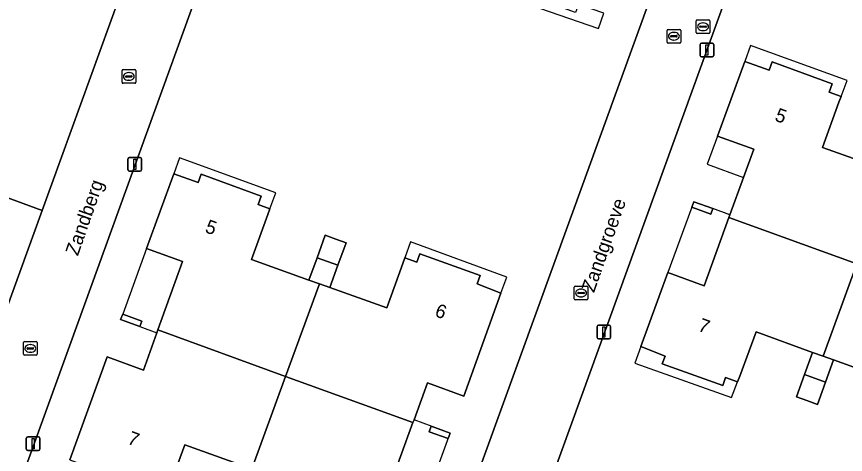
# Model space of a CAD drawing. Extents: x 155887 to 156869, y 383880 to 384678.
# Drawn here: x 156690.1 to 156750.8, y 384155.6 to 384187.6 of the extents above; entities that cross this region are included whole.
import ezdxf

# ---------------------------------------------------------------- set-up
doc = ezdxf.new("R2010")
doc.units = 0
for name, color, linetype in [('IMGEO_Brandkraan', 7, 'Continuous'), ('IMGEO_Erf', 7, 'Continuous'), ('IMGEO_Groenvoorziening', 7, 'Continuous'), ('IMGEO_Hek', 7, 'Continuous'), ('IMGEO_Kolk', 7, 'Continuous'), ('IMGEO_Lichtmast', 7, 'Continuous'), ('IMGEO_Openbare_ruimte_label', 7, 'Continuous'), ('IMGEO_Pand', 7, 'Continuous'), ('IMGEO_Pand_nummerreeks', 7, 'Continuous'), ('IMGEO_Pand_overbouw', 7, 'Continuous'), ('IMGEO_Rijbaan_lokaal_open', 7, 'Continuous')]:
    doc.layers.add(name, color=color, linetype=linetype)

msp = doc.modelspace()

# ---------------------------------------------------------------- linework, layer by layer
at = {"layer": 'IMGEO_Brandkraan'}
for p, q in [((156739.933, 384187.363), (156740.785, 384187.363)), ((156739.858, 384186.437), (156739.858, 384187.289)), ((156740.117, 384186.857), (156740.117, 384186.869)), ((156740.555, 384186.82), (156740.157, 384186.82)), ((156740.16, 384186.906), (156740.558, 384186.906)), ((156740.346, 384187.143), (156740.371, 384187.143)), ((156740.601, 384186.869), (156740.601, 384186.857)), ((156740.859, 384187.289), (156740.859, 384186.437)), ((156740.785, 384186.363), (156739.933, 384186.363)), ((156740.369, 384186.583), (156740.344, 384186.583))]:
    msp.add_line(p, q, dxfattribs=at)
for points in [[(156739.933, 384187.363), (156740.785, 384187.363)], [(156739.858, 384186.437), (156739.858, 384187.289)], [(156740.859, 384187.289), (156740.859, 384186.437)], [(156740.785, 384186.363), (156739.933, 384186.363)]]:
    msp.add_lwpolyline(points, dxfattribs=at)
for centre, radius, start, end in [((156739.935, 384187.287), 0.0765, 91.55205, 178.44795), ((156739.935, 384187.287), 0.0765, 91.55205, 178.44795), ((156740.783, 384187.287), 0.0765, 1.55205, 88.44795), ((156740.783, 384187.287), 0.0765, 1.55205, 88.44795), ((156740.157, 384186.866), 0.0403, 85.87752, 175.75265), ((156740.154, 384186.856), 0.0366, 178.93798, 274.71019), ((156740.558, 384186.863), 0.043, 264.86636, 352.45326), ((156740.562, 384186.868), 0.0386, 1.73085, 96.63898), ((156739.935, 384186.439), 0.0765, 181.55205, 268.44795), ((156739.935, 384186.439), 0.0765, 181.55205, 268.44795), ((156740.783, 384186.439), 0.0765, 271.55205, 358.44795), ((156740.783, 384186.439), 0.0765, 271.55205, 358.44795)]:
    msp.add_arc(centre, radius, start, end, dxfattribs=at)
for centre, major_axis, ratio, start_param, end_param in [((156740.345, 384186.863), (-0.387, 0.002), 0.722429, 4.712389, 7.853982), ((156740.37, 384186.863), (-0.39, 0.002), 0.717154, 1.570796, 4.712389)]:
    msp.add_ellipse(centre, major_axis=major_axis, ratio=ratio, start_param=start_param, end_param=end_param, dxfattribs=at)
at = {"layer": 'IMGEO_Erf'}
for points in [[(156785.484, 384217.152), (156762.028, 384244.15), (156702.835, 384080.846), (156718.715, 384062.632)], [(156754.084, 384160.978), (156749.909, 384162.488), (156749.321, 384160.861), (156748.732, 384159.234), (156747.959, 384159.514), (156747.2, 384159.789), (156747.788, 384161.415), (156748.376, 384163.042), (156744.234, 384164.54), (156743.039, 384161.293), (156742.887, 384160.88), (156742.008, 384161.209), (156741.796, 384160.62), (156737.379, 384162.205), (156737.582, 384162.772), (156735.812, 384163.467), (156737.784, 384168.878), (156740.444, 384167.911), (156742.251, 384172.904), (156742.324, 384173.107), (156743.309, 384175.829), (156744.077, 384177.894), (156741.426, 384178.856), (156743.407, 384184.31), (156745.195, 384183.687), (156745.406, 384184.291), (156749.813, 384182.677), (156749.59, 384182.074), (156750.45, 384181.764), (156750.299, 384181.351), (156749.094, 384178.037), (156753.294, 384176.537)], [(156694.04, 384155.173), (156696.76, 384162.723), (156699.424, 384161.737), (156700.409, 384164.478), (156700.481, 384164.677), (156702.287, 384169.683), (156699.635, 384170.64), (156701.643, 384176.096), (156703.423, 384175.474), (156703.634, 384176.078), (156708.041, 384174.464), (156707.819, 384173.862), (156708.678, 384173.551), (156708.528, 384173.138), (156707.322, 384169.824), (156711.522, 384168.324), (156712.121, 384169.967), (156712.72, 384171.611), (156713.485, 384171.332), (156714.251, 384171.053), (156713.654, 384169.414), (156713.057, 384167.775), (156717.22, 384166.288), (156718.402, 384169.54), (156718.553, 384169.954), (156719.415, 384169.641), (156719.632, 384170.243), (156724.048, 384168.652), (156723.839, 384168.065), (156725.572, 384167.364), (156722.857, 384159.845), (156720.195, 384160.806), (156719.216, 384158.107), (156719.14, 384157.899), (156717.321, 384152.931)], [(156706.595, 384154.79), (156702.453, 384156.288), (156701.258, 384153.041)]]:
    msp.add_lwpolyline(points, dxfattribs=at)
for points in [[(156748.746, 384222.717), (156729.008, 384230.275), (156713.159, 384216.382), (156675.458, 384112.297), (156698.866, 384085.52), (156698.981, 384085.572)], [(156692.007, 384173.426), (156672.069, 384180.768), (156640.231, 384152.904), (156671.388, 384117.021), (156671.62, 384117.179)], [(156739.534, 384173.659), (156739.681, 384174.063), (156741.082, 384173.556), (156740.935, 384173.152)], [(156699.304, 384165.333), (156699.158, 384164.93), (156697.756, 384165.435), (156697.903, 384165.84)], [(156720.463, 384157.644), (156721.864, 384157.137), (156721.716, 384156.733), (156720.317, 384157.239)]]:
    msp.add_lwpolyline(points, close=True, dxfattribs=at)
at = {"layer": 'IMGEO_Groenvoorziening'}
msp.add_lwpolyline([(156703.377, 384207.942), (156672.069, 384180.768), (156692.007, 384173.426), (156704.035, 384206.61), (156704.056, 384206.716)], dxfattribs=at)
at = {"layer": 'IMGEO_Hek'}
msp.add_lwpolyline([(156672.069, 384180.768), (156692.007, 384173.426)], dxfattribs=at)
at = {"layer": 'IMGEO_Kolk'}
for p, q in [((156737.722, 384185.742), (156737.722, 384186.594)), ((156737.797, 384186.668), (156738.649, 384186.668)), ((156737.981, 384186.162), (156737.981, 384186.174)), ((156738.419, 384186.125), (156738.021, 384186.125)), ((156738.024, 384186.211), (156738.422, 384186.211)), ((156738.21, 384186.448), (156738.235, 384186.448)), ((156738.465, 384186.174), (156738.465, 384186.162)), ((156738.723, 384186.594), (156738.723, 384185.742)), ((156738.649, 384185.668), (156737.797, 384185.668)), ((156738.233, 384185.888), (156738.208, 384185.888)), ((156697.929, 384183.723), (156698.781, 384183.723)), ((156697.854, 384182.797), (156697.854, 384183.649)), ((156698.113, 384183.217), (156698.113, 384183.229)), ((156698.551, 384183.18), (156698.153, 384183.18)), ((156698.156, 384183.266), (156698.554, 384183.266)), ((156698.342, 384183.503), (156698.367, 384183.503)), ((156698.597, 384183.229), (156698.597, 384183.217)), ((156698.855, 384183.649), (156698.855, 384182.797)), ((156698.781, 384182.723), (156697.929, 384182.723)), ((156698.365, 384182.943), (156698.34, 384182.943)), ((156730.934, 384166.958), (156730.934, 384167.81)), ((156731.009, 384167.884), (156731.861, 384167.884)), ((156731.193, 384167.378), (156731.193, 384167.39)), ((156731.631, 384167.341), (156731.233, 384167.341)), ((156731.236, 384167.427), (156731.634, 384167.427)), ((156731.422, 384167.664), (156731.447, 384167.664)), ((156731.677, 384167.39), (156731.677, 384167.378)), ((156731.935, 384167.81), (156731.935, 384166.958)), ((156731.861, 384166.884), (156731.009, 384166.884)), ((156731.445, 384167.104), (156731.42, 384167.104)), ((156690.645, 384162.902), (156690.645, 384163.754)), ((156690.72, 384163.828), (156691.572, 384163.828)), ((156691.646, 384163.754), (156691.646, 384162.902)), ((156690.904, 384163.322), (156690.904, 384163.334)), ((156691.342, 384163.285), (156690.944, 384163.285)), ((156690.947, 384163.371), (156691.345, 384163.371)), ((156691.133, 384163.608), (156691.158, 384163.608)), ((156691.388, 384163.334), (156691.388, 384163.322)), ((156691.572, 384162.828), (156690.72, 384162.828)), ((156691.156, 384163.048), (156691.131, 384163.048))]:
    msp.add_line(p, q, dxfattribs=at)
for points in [[(156737.722, 384185.742), (156737.722, 384186.594)], [(156737.797, 384186.668), (156738.649, 384186.668)], [(156738.723, 384186.594), (156738.723, 384185.742)], [(156738.649, 384185.668), (156737.797, 384185.668)], [(156697.929, 384183.723), (156698.781, 384183.723)], [(156697.854, 384182.797), (156697.854, 384183.649)], [(156698.855, 384183.649), (156698.855, 384182.797)], [(156698.781, 384182.723), (156697.929, 384182.723)], [(156730.934, 384166.958), (156730.934, 384167.81)], [(156731.009, 384167.884), (156731.861, 384167.884)], [(156731.935, 384167.81), (156731.935, 384166.958)], [(156731.861, 384166.884), (156731.009, 384166.884)], [(156690.645, 384162.902), (156690.645, 384163.754)], [(156690.72, 384163.828), (156691.572, 384163.828)], [(156691.646, 384163.754), (156691.646, 384162.902)], [(156691.572, 384162.828), (156690.72, 384162.828)]]:
    msp.add_lwpolyline(points, dxfattribs=at)
for centre, radius, start, end in [((156737.799, 384186.592), 0.0765, 91.55205, 178.44795), ((156737.799, 384186.592), 0.0765, 91.55205, 178.44795), ((156738.021, 384186.171), 0.0403, 85.87752, 175.75265), ((156738.018, 384186.161), 0.0366, 178.93798, 274.71019), ((156738.422, 384186.168), 0.043, 264.86636, 352.45326), ((156738.426, 384186.173), 0.0386, 1.73085, 96.63898), ((156738.647, 384186.592), 0.0765, 1.55205, 88.44795), ((156738.647, 384186.592), 0.0765, 1.55205, 88.44795), ((156737.799, 384185.744), 0.0765, 181.55205, 268.44795), ((156737.799, 384185.744), 0.0765, 181.55205, 268.44795), ((156738.647, 384185.744), 0.0765, 271.55205, 358.44795), ((156738.647, 384185.744), 0.0765, 271.55205, 358.44795), ((156697.931, 384183.647), 0.0765, 91.55205, 178.44795), ((156697.931, 384183.647), 0.0765, 91.55205, 178.44795), ((156698.779, 384183.647), 0.0765, 1.55205, 88.44795), ((156698.779, 384183.647), 0.0765, 1.55205, 88.44795), ((156698.153, 384183.226), 0.0403, 85.87752, 175.75265), ((156698.15, 384183.216), 0.0366, 178.93798, 274.71019), ((156698.554, 384183.223), 0.043, 264.86636, 352.45326), ((156698.558, 384183.228), 0.0386, 1.73085, 96.63898), ((156697.931, 384182.799), 0.0765, 181.55205, 268.44795), ((156697.931, 384182.799), 0.0765, 181.55205, 268.44795), ((156698.779, 384182.799), 0.0765, 271.55205, 358.44795), ((156698.779, 384182.799), 0.0765, 271.55205, 358.44795), ((156731.011, 384167.808), 0.0765, 91.55205, 178.44795), ((156731.011, 384167.808), 0.0765, 91.55205, 178.44795), ((156731.233, 384167.387), 0.0403, 85.87752, 175.75265), ((156731.23, 384167.377), 0.0366, 178.93798, 274.71019), ((156731.634, 384167.384), 0.043, 264.86636, 352.45326), ((156731.638, 384167.389), 0.0386, 1.73085, 96.63898), ((156731.859, 384167.808), 0.0765, 1.55205, 88.44795), ((156731.859, 384167.808), 0.0765, 1.55205, 88.44795), ((156731.011, 384166.96), 0.0765, 181.55205, 268.44795), ((156731.011, 384166.96), 0.0765, 181.55205, 268.44795), ((156731.859, 384166.96), 0.0765, 271.55205, 358.44795), ((156731.859, 384166.96), 0.0765, 271.55205, 358.44795), ((156690.722, 384163.752), 0.0765, 91.55205, 178.44795), ((156690.722, 384163.752), 0.0765, 91.55205, 178.44795), ((156691.57, 384163.752), 0.0765, 1.55205, 88.44795), ((156691.57, 384163.752), 0.0765, 1.55205, 88.44795), ((156690.944, 384163.331), 0.0403, 85.87752, 175.75265), ((156690.941, 384163.321), 0.0366, 178.93798, 274.71019), ((156691.345, 384163.328), 0.043, 264.86636, 352.45326), ((156691.349, 384163.333), 0.0386, 1.73085, 96.63898), ((156690.722, 384162.904), 0.0765, 181.55205, 268.44795), ((156690.722, 384162.904), 0.0765, 181.55205, 268.44795), ((156691.57, 384162.904), 0.0765, 271.55205, 358.44795), ((156691.57, 384162.904), 0.0765, 271.55205, 358.44795)]:
    msp.add_arc(centre, radius, start, end, dxfattribs=at)
for centre, major_axis, ratio, start_param, end_param in [((156738.209, 384186.168), (-0.387, 0.002), 0.722429, 4.712389, 7.853982), ((156738.234, 384186.168), (-0.39, 0.002), 0.717154, 1.570796, 4.712389), ((156698.341, 384183.223), (-0.387, 0.002), 0.722429, 4.712389, 7.853982), ((156698.366, 384183.223), (-0.39, 0.002), 0.717154, 1.570796, 4.712389), ((156731.421, 384167.384), (-0.387, 0.002), 0.722429, 4.712389, 7.853982), ((156731.446, 384167.384), (-0.39, 0.002), 0.717154, 1.570796, 4.712389), ((156691.132, 384163.328), (-0.387, 0.002), 0.722429, 4.712389, 7.853982), ((156691.157, 384163.328), (-0.39, 0.002), 0.717154, 1.570796, 4.712389)]:
    msp.add_ellipse(centre, major_axis=major_axis, ratio=ratio, start_param=start_param, end_param=end_param, dxfattribs=at)
at = {"layer": 'IMGEO_Lichtmast'}
for p, q in [((156740.148, 384184.759), (156740.148, 384185.559)), ((156740.148, 384185.559), (156740.148, 384184.759)), ((156740.248, 384185.659), (156741.038, 384185.659)), ((156741.038, 384185.659), (156740.248, 384185.659)), ((156741.138, 384185.559), (156741.138, 384184.759)), ((156741.138, 384184.759), (156741.138, 384185.559)), ((156741.038, 384184.659), (156740.248, 384184.659)), ((156740.248, 384184.659), (156741.038, 384184.659)), ((156698.288, 384176.396), (156698.288, 384177.196)), ((156698.288, 384177.196), (156698.288, 384176.396)), ((156698.388, 384177.296), (156699.178, 384177.296)), ((156699.178, 384177.296), (156698.388, 384177.296)), ((156699.278, 384177.196), (156699.278, 384176.396)), ((156699.278, 384176.396), (156699.278, 384177.196)), ((156699.178, 384176.296), (156698.388, 384176.296)), ((156698.388, 384176.296), (156699.178, 384176.296)), ((156732.607, 384164.132), (156732.607, 384164.932)), ((156732.607, 384164.932), (156732.607, 384164.132)), ((156732.707, 384165.032), (156733.497, 384165.032)), ((156733.497, 384165.032), (156732.707, 384165.032)), ((156733.597, 384164.932), (156733.597, 384164.132)), ((156733.597, 384164.132), (156733.597, 384164.932)), ((156733.497, 384164.032), (156732.707, 384164.032)), ((156732.707, 384164.032), (156733.497, 384164.032)), ((156690.854, 384155.967), (156690.854, 384156.767)), ((156690.854, 384156.767), (156690.854, 384155.967)), ((156690.954, 384156.867), (156691.744, 384156.867)), ((156691.744, 384156.867), (156690.954, 384156.867)), ((156691.844, 384156.767), (156691.844, 384155.967)), ((156691.844, 384155.967), (156691.844, 384156.767)), ((156691.744, 384155.867), (156690.954, 384155.867)), ((156690.954, 384155.867), (156691.744, 384155.867))]:
    msp.add_line(p, q, dxfattribs=at)
for points in [[(156740.568, 384185.534), (156740.718, 384185.534), (156740.718, 384184.784), (156740.568, 384184.784), (156740.568, 384185.534)], [(156698.708, 384177.171), (156698.858, 384177.171), (156698.858, 384176.421), (156698.708, 384176.421), (156698.708, 384177.171)], [(156733.027, 384164.907), (156733.177, 384164.907), (156733.177, 384164.157), (156733.027, 384164.157), (156733.027, 384164.907)], [(156691.274, 384156.742), (156691.424, 384156.742), (156691.424, 384155.992), (156691.274, 384155.992), (156691.274, 384156.742)]]:
    msp.add_lwpolyline(points, dxfattribs=at)
for centre, start, end in [((156740.248, 384185.559), 90, 180), ((156740.248, 384185.559), 90, 180), ((156741.038, 384185.559), 0, 90), ((156741.038, 384185.559), 360, 90), ((156740.248, 384184.759), 180, 270), ((156740.248, 384184.759), 180, 270), ((156741.038, 384184.759), 270, 0), ((156741.038, 384184.759), 270, 0), ((156698.388, 384177.196), 90, 180), ((156698.388, 384177.196), 90, 180), ((156699.178, 384177.196), 0, 90), ((156699.178, 384177.196), 360, 90), ((156698.388, 384176.396), 180, 270), ((156698.388, 384176.396), 180, 270), ((156699.178, 384176.396), 270, 0), ((156699.178, 384176.396), 270, 0), ((156732.707, 384164.932), 90, 180), ((156732.707, 384164.932), 90, 180), ((156733.497, 384164.932), 0, 90), ((156733.497, 384164.932), 360, 90), ((156732.707, 384164.132), 180, 270), ((156732.707, 384164.132), 180, 270), ((156733.497, 384164.132), 270, 0), ((156733.497, 384164.132), 270, 0), ((156690.954, 384156.767), 90, 180), ((156690.954, 384156.767), 90, 180), ((156691.744, 384156.767), 0, 90), ((156691.744, 384156.767), 360, 90), ((156690.954, 384155.967), 180, 270), ((156690.954, 384155.967), 180, 270), ((156691.744, 384155.967), 270, 0), ((156691.744, 384155.967), 270, 0)]:
    msp.add_arc(centre, 0.1, start, end, dxfattribs=at)
at = {"layer": 'IMGEO_Pand'}
for points in [[(156750.299, 384181.351), (156750.45, 384181.764), (156749.59, 384182.074), (156749.813, 384182.677), (156745.406, 384184.291), (156745.195, 384183.687), (156743.407, 384184.31), (156741.426, 384178.856), (156744.077, 384177.894), (156743.309, 384175.829), (156742.324, 384173.107), (156742.251, 384172.904), (156751.602, 384169.514), (156754.061, 384176.263), (156753.294, 384176.537), (156749.094, 384178.037)], [(156708.528, 384173.138), (156708.678, 384173.551), (156707.819, 384173.862), (156708.041, 384174.464), (156703.634, 384176.078), (156703.423, 384175.474), (156701.643, 384176.096), (156699.635, 384170.64), (156702.287, 384169.683), (156700.481, 384164.677), (156709.826, 384161.283), (156712.29, 384168.049), (156711.522, 384168.324), (156707.322, 384169.824)], [(156739.681, 384174.063), (156739.534, 384173.659), (156740.935, 384173.152), (156741.082, 384173.556)], [(156744.234, 384164.54), (156748.376, 384163.042), (156749.143, 384162.765), (156751.602, 384169.514), (156742.251, 384172.904), (156740.444, 384167.911), (156737.784, 384168.878), (156735.812, 384163.467), (156737.582, 384162.772), (156737.379, 384162.205), (156741.796, 384160.62), (156742.008, 384161.209), (156742.887, 384160.88), (156743.039, 384161.293)], [(156714.251, 384171.053), (156713.485, 384171.332), (156712.72, 384171.611), (156712.121, 384169.967), (156713.654, 384169.414)], [(156725.572, 384167.364), (156723.839, 384168.065), (156724.048, 384168.652), (156719.632, 384170.243), (156719.415, 384169.641), (156718.553, 384169.954), (156718.402, 384169.54), (156717.22, 384166.288), (156713.057, 384167.775), (156712.29, 384168.049), (156709.826, 384161.283), (156719.14, 384157.899), (156719.216, 384158.107), (156720.195, 384160.806), (156722.857, 384159.845)], [(156713.654, 384169.414), (156712.121, 384169.967), (156711.522, 384168.324), (156712.29, 384168.049), (156713.057, 384167.775)], [(156761.79, 384160.158), (156759.14, 384161.122), (156760.957, 384166.122), (156751.602, 384169.514), (156749.143, 384162.765), (156749.909, 384162.488), (156754.084, 384160.978), (156752.887, 384157.732), (156752.737, 384157.318), (156753.616, 384157.002), (156753.397, 384156.4), (156757.795, 384154.796), (156758.015, 384155.397), (156759.82, 384154.742)], [(156697.903, 384165.84), (156697.756, 384165.435), (156699.158, 384164.93), (156699.304, 384165.333)], [(156709.826, 384161.283), (156700.481, 384164.677), (156700.409, 384164.478), (156699.424, 384161.737), (156696.76, 384162.723), (156694.04, 384155.173), (156695.828, 384154.531), (156695.611, 384153.929), (156700.031, 384152.341), (156700.241, 384152.919), (156701.106, 384152.628), (156701.258, 384153.041), (156702.453, 384156.288), (156706.595, 384154.79), (156707.361, 384154.513)], [(156749.909, 384162.488), (156749.143, 384162.765), (156748.376, 384163.042), (156747.788, 384161.415), (156749.321, 384160.861)], [(156719.969, 384151.961), (156717.321, 384152.931), (156719.14, 384157.899), (156709.826, 384161.283), (156707.361, 384154.513), (156708.127, 384154.236), (156712.303, 384152.726), (156711.106, 384149.48), (156710.956, 384149.066), (156711.812, 384148.756), (156711.594, 384148.155), (156716.006, 384146.557), (156716.216, 384147.151), (156718, 384146.496)], [(156749.321, 384160.861), (156747.788, 384161.415), (156747.2, 384159.789), (156747.959, 384159.514), (156748.732, 384159.234)], [(156720.463, 384157.644), (156720.317, 384157.239), (156721.716, 384156.733), (156721.864, 384157.137)]]:
    msp.add_lwpolyline(points, close=True, dxfattribs=at)
at = {"layer": 'IMGEO_Pand_overbouw'}
for points in [[(156733.112, 384187.848), (156731.244, 384188.5), (156731.02, 384187.897), (156726.654, 384189.519), (156726.873, 384190.121), (156726, 384190.435), (156725.559, 384189.231), (156732.712, 384186.727)], [(156743.407, 384184.31), (156745.195, 384183.687), (156745.406, 384184.291), (156749.813, 384182.677), (156749.59, 384182.074), (156750.45, 384181.764), (156750.896, 384182.929), (156743.841, 384185.492)], [(156741.426, 384178.856), (156740.666, 384176.812), (156743.309, 384175.829), (156744.077, 384177.894)], [(156701.643, 384176.096), (156703.423, 384175.474), (156703.634, 384176.078), (156708.041, 384174.464), (156707.819, 384173.862), (156708.678, 384173.551), (156709.095, 384174.718), (156702.065, 384177.279)], [(156742.324, 384173.107), (156741.082, 384173.556), (156740.935, 384173.152), (156739.534, 384173.659), (156737.784, 384168.878), (156740.444, 384167.911), (156742.251, 384172.904)], [(156725.572, 384167.364), (156726.013, 384168.534), (156718.966, 384171.117), (156718.553, 384169.954), (156719.415, 384169.641), (156719.632, 384170.243), (156724.048, 384168.652), (156723.839, 384168.065)], [(156699.158, 384164.93), (156700.409, 384164.478), (156700.481, 384164.677), (156702.287, 384169.683), (156699.635, 384170.64), (156697.903, 384165.84), (156699.304, 384165.333)], [(156742.887, 384160.88), (156742.008, 384161.209), (156741.796, 384160.62), (156737.379, 384162.205), (156737.582, 384162.772), (156735.812, 384163.467), (156735.379, 384162.261), (156742.433, 384159.736)], [(156719.969, 384151.961), (156719.983, 384151.956), (156721.864, 384157.137), (156719.216, 384158.107), (156719.14, 384157.899), (156717.321, 384152.931)]]:
    msp.add_lwpolyline(points, close=True, dxfattribs=at)
at = {"layer": 'IMGEO_Rijbaan_lokaal_open'}
for points in [[(156760.882, 384256.094), (156758.942, 384250.73), (156758.21, 384248.7), (156748.746, 384222.717), (156698.981, 384085.572), (156698.866, 384085.52), (156696.881, 384084.965), (156696.693, 384084.921), (156691.649, 384084.815), (156701.762, 384073.232), (156702.148, 384078.82), (156702.835, 384080.846), (156762.028, 384244.15)], [(156704.056, 384206.716), (156704.035, 384206.61), (156692.007, 384173.426), (156671.62, 384117.179), (156671.388, 384117.021), (156669.993, 384115.767), (156664.299, 384116.202), (156674.809, 384104.102), (156674.826, 384110.185), (156674.834, 384110.482), (156675.458, 384112.297), (156713.159, 384216.382), (156703.377, 384207.942)]]:
    msp.add_lwpolyline(points, dxfattribs=at)

# ---------------------------------------------------------------- texts
at = {"layer": 'IMGEO_Openbare_ruimte_label'}
for s, p in [('Zandberg', (156694.626, 384170.05)), ('Zandgroeve', (156732.38, 384167.358))]:
    msp.add_text(s, height=1, rotation=70.67752, dxfattribs=at).set_placement(p)
at = {"layer": 'IMGEO_Pand_nummerreeks'}
for s, rotation, p in [('5', 339.87199, (156745.541, 384180.015)), ('5', 340.77727, (156703.865, 384171.844)), ('6', 339.70583, (156720.67, 384165.707)), ('7', 339.9694, (156739.926, 384164.639)), ('7', 339.44227, (156698.187, 384156.379))]:
    msp.add_text(s, height=1, rotation=rotation, dxfattribs=at).set_placement(p)

doc.saveas('drawing.dxf')
